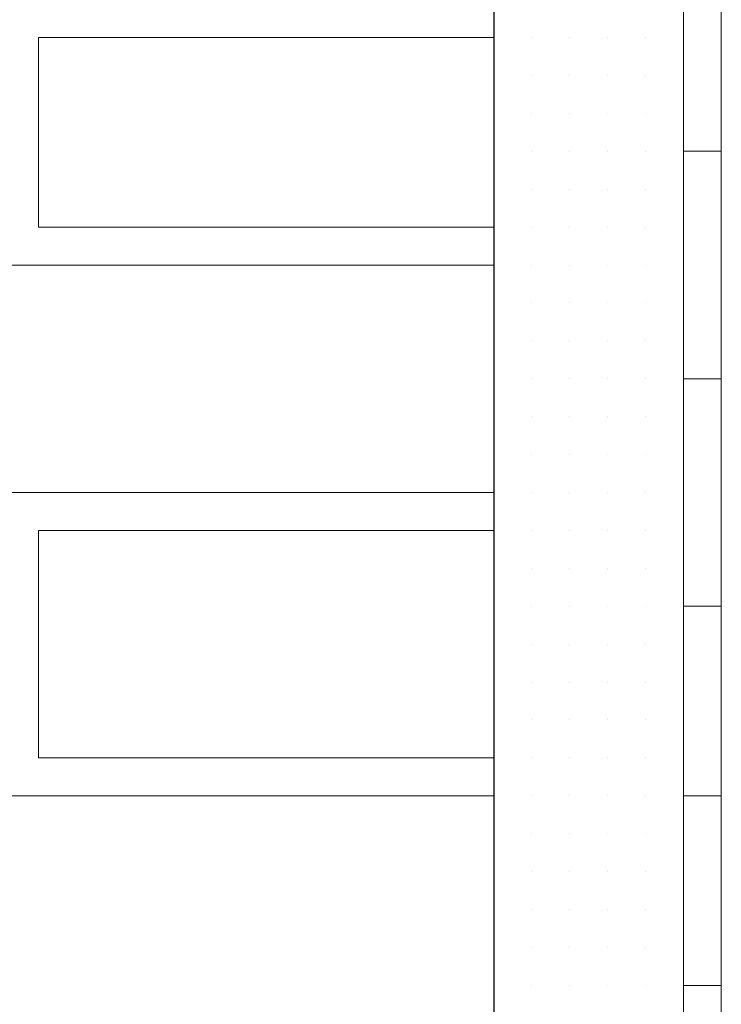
# Model space of a CAD drawing. Header units: metres. Extents: x 5.7 to 89.8, y 4 to 63.5.
# Tile 417 of 475: x 63.95 to 64.128, y 52.646 to 52.896. Entities that reach past the tile are written whole.
import ezdxf

# ---------------------------------------------------------------- set-up
doc = ezdxf.new("R2010")
doc.units = ezdxf.units.M
doc.header["$MEASUREMENT"] = 0
for name, color, linetype in [('PDF17_hatch-borshi', 7, 'Continuous'), ('PDF17_kaff', 7, 'Continuous'), ('PDF17_wall', 7, 'Continuous')]:
    doc.layers.add(name, color=color, linetype=linetype)

msp = doc.modelspace()

# ---------------------------------------------------------------- linework, layer by layer
at = {"layer": 'PDF17_hatch-borshi', "lineweight": 18}
for points in [[(64.06995, 52.84318), (63.95438, 52.84318), (63.95438, 52.89134), (64.06995, 52.89134)], [(63.96401, 52.89134), (63.96401, 52.89134)], [(64.01217, 52.89134), (64.01217, 52.89134)], [(64.03143, 52.89134), (64.03143, 52.89134)], [(64.06032, 52.89134), (64.06032, 52.89134)], [(64.06032, 52.89134), (64.06032, 52.89134)], [(64.06995, 52.89134), (64.06995, 52.89134)], [(64.06995, 52.89134), (64.06995, 52.89134)], [(64.06995, 52.89134), (64.06995, 52.89134)], [(64.06995, 52.89134), (64.06995, 52.89134)], [(64.07958, 52.89134), (64.07958, 52.89134)], [(64.07958, 52.89134), (64.07958, 52.89134)], [(64.07958, 52.89134), (64.07958, 52.89134)], [(64.07958, 52.89134), (64.07958, 52.89134)], [(64.08922, 52.89134), (64.08922, 52.89134)], [(64.08922, 52.89134), (64.08922, 52.89134)], [(64.08922, 52.89134), (64.08922, 52.89134)], [(64.08922, 52.89134), (64.08922, 52.89134)], [(64.09885, 52.89134), (64.09885, 52.89134)], [(64.09885, 52.89134), (64.09885, 52.89134)], [(64.09885, 52.89134), (64.09885, 52.89134)], [(64.09885, 52.89134), (64.09885, 52.89134)], [(64.10848, 52.89134), (64.10848, 52.89134)], [(64.10848, 52.89134), (64.10848, 52.89134)], [(64.10848, 52.89134), (64.10848, 52.89134)], [(64.10848, 52.89134), (64.10848, 52.89134)], [(64.11811, 52.89134), (64.11811, 52.89134)], [(64.11811, 52.89134), (64.11811, 52.89134)], [(64.11811, 52.89134), (64.11811, 52.89134)], [(64.06995, 52.88171), (64.06995, 52.88171)], [(64.06995, 52.88171), (64.06995, 52.88171)], [(64.06995, 52.88171), (64.06995, 52.88171)], [(64.07958, 52.88171), (64.07958, 52.88171)], [(64.07958, 52.88171), (64.07958, 52.88171)], [(64.07958, 52.88171), (64.07958, 52.88171)], [(64.07958, 52.88171), (64.07958, 52.88171)], [(64.08922, 52.88171), (64.08922, 52.88171)], [(64.08922, 52.88171), (64.08922, 52.88171)], [(64.08922, 52.88171), (64.08922, 52.88171)], [(64.08922, 52.88171), (64.08922, 52.88171)], [(64.09885, 52.88171), (64.09885, 52.88171)], [(64.09885, 52.88171), (64.09885, 52.88171)], [(64.09885, 52.88171), (64.09885, 52.88171)], [(64.09885, 52.88171), (64.09885, 52.88171)], [(64.10848, 52.88171), (64.10848, 52.88171)], [(64.10848, 52.88171), (64.10848, 52.88171)], [(64.10848, 52.88171), (64.10848, 52.88171)], [(64.10848, 52.88171), (64.10848, 52.88171)], [(64.11811, 52.88171), (64.11811, 52.88171)], [(64.11811, 52.88171), (64.11811, 52.88171)], [(64.11811, 52.88171), (64.11811, 52.88171)], [(64.06995, 52.87208), (64.06995, 52.87208)], [(64.06995, 52.87208), (64.06995, 52.87208)], [(64.06995, 52.87208), (64.06995, 52.87208)], [(64.06995, 52.87208), (64.06995, 52.87208)], [(64.07958, 52.87208), (64.07958, 52.87208)], [(64.07958, 52.87208), (64.07958, 52.87208)], [(64.07958, 52.87208), (64.07958, 52.87208)], [(64.07958, 52.87208), (64.07958, 52.87208)], [(64.08922, 52.87208), (64.08922, 52.87208)], [(64.08922, 52.87208), (64.08922, 52.87208)], [(64.08922, 52.87208), (64.08922, 52.87208)], [(64.09885, 52.87208), (64.09885, 52.87208)], [(64.09885, 52.87208), (64.09885, 52.87208)], [(64.09885, 52.87208), (64.09885, 52.87208)], [(64.10848, 52.87208), (64.10848, 52.87208)], [(64.10848, 52.87208), (64.10848, 52.87208)], [(64.10848, 52.87208), (64.10848, 52.87208)], [(64.10848, 52.87208), (64.10848, 52.87208)], [(64.10848, 52.87208), (64.10848, 52.87208)], [(64.10848, 52.87208), (64.10848, 52.87208)], [(64.11811, 52.87208), (64.11811, 52.87208)], [(64.11811, 52.87208), (64.11811, 52.87208)], [(64.11811, 52.87208), (64.11811, 52.87208)], [(64.06995, 52.86245), (64.06995, 52.86245)], [(64.06995, 52.86245), (64.06995, 52.86245)], [(64.07958, 52.86245), (64.07958, 52.86245)], [(64.07958, 52.86245), (64.07958, 52.86245)], [(64.07958, 52.86245), (64.07958, 52.86245)], [(64.07958, 52.86245), (64.07958, 52.86245)], [(64.07958, 52.86245), (64.07958, 52.86245)], [(64.08922, 52.86245), (64.08922, 52.86245)], [(64.08922, 52.86245), (64.08922, 52.86245)], [(64.09885, 52.86245), (64.09885, 52.86245)], [(64.09885, 52.86245), (64.09885, 52.86245)], [(64.09885, 52.86245), (64.09885, 52.86245)], [(64.09885, 52.86245), (64.09885, 52.86245)], [(64.10848, 52.86245), (64.10848, 52.86245)], [(64.10848, 52.86245), (64.10848, 52.86245)], [(64.10848, 52.86245), (64.10848, 52.86245)], [(64.11811, 52.86245), (64.11811, 52.86245)], [(64.11811, 52.86245), (64.11811, 52.86245)], [(64.06995, 52.85282), (64.06995, 52.85282)], [(64.06995, 52.85282), (64.06995, 52.85282)], [(64.06995, 52.85282), (64.06995, 52.85282)], [(64.06995, 52.85282), (64.06995, 52.85282)], [(64.07958, 52.85282), (64.07958, 52.85282)], [(64.07958, 52.85282), (64.07958, 52.85282)], [(64.07958, 52.85282), (64.07958, 52.85282)], [(64.08922, 52.85282), (64.08922, 52.85282)], [(64.08922, 52.85282), (64.08922, 52.85282)], [(64.08922, 52.85282), (64.08922, 52.85282)], [(64.08922, 52.85282), (64.08922, 52.85282)], [(64.08922, 52.85282), (64.08922, 52.85282)], [(64.09885, 52.85282), (64.09885, 52.85282)], [(64.09885, 52.85282), (64.09885, 52.85282)], [(64.09885, 52.85282), (64.09885, 52.85282)], [(64.10848, 52.85282), (64.10848, 52.85282)], [(64.10848, 52.85282), (64.10848, 52.85282)], [(64.10848, 52.85282), (64.10848, 52.85282)], [(64.10848, 52.85282), (64.10848, 52.85282)], [(64.10848, 52.85282), (64.10848, 52.85282)], [(64.11811, 52.85282), (64.11811, 52.85282)], [(64.11811, 52.85282), (64.11811, 52.85282)], [(64.11811, 52.85282), (64.11811, 52.85282)], [(63.97364, 52.84318), (63.97364, 52.84318)], [(63.98327, 52.84318), (63.98327, 52.84318)], [(64.06995, 52.84318), (64.06995, 52.84318)], [(64.06995, 52.84318), (64.06995, 52.84318)], [(64.07958, 52.84318), (64.07958, 52.84318)], [(64.07958, 52.84318), (64.07958, 52.84318)], [(64.07958, 52.84318), (64.07958, 52.84318)], [(64.08922, 52.84318), (64.08922, 52.84318)], [(64.08922, 52.84318), (64.08922, 52.84318)], [(64.09885, 52.84318), (64.09885, 52.84318)], [(64.09885, 52.84318), (64.09885, 52.84318)], [(64.09885, 52.84318), (64.09885, 52.84318)], [(64.09885, 52.84318), (64.09885, 52.84318)], [(64.10848, 52.84318), (64.10848, 52.84318)], [(64.10848, 52.84318), (64.10848, 52.84318)], [(64.10848, 52.84318), (64.10848, 52.84318)], [(64.11811, 52.84318), (64.11811, 52.84318)], [(64.11811, 52.84318), (64.11811, 52.84318)], [(64.11811, 52.84318), (64.11811, 52.84318)], [(64.06995, 52.83355), (63.8388, 52.83355)], [(63.95438, 52.83355), (63.95438, 52.83355)], [(63.95438, 52.83355), (63.95438, 52.83355)], [(63.96401, 52.83355), (63.96401, 52.83355)], [(63.96401, 52.83355), (63.96401, 52.83355)], [(63.96401, 52.83355), (63.96401, 52.83355)], [(63.98327, 52.83355), (63.98327, 52.83355)], [(63.98327, 52.83355), (63.98327, 52.83355)], [(63.9929, 52.83355), (63.9929, 52.83355)], [(63.9929, 52.83355), (63.9929, 52.83355)], [(64.00253, 52.83355), (64.00253, 52.83355)], [(64.01217, 52.83355), (64.01217, 52.83355)], [(64.0218, 52.83355), (64.0218, 52.83355)], [(64.0218, 52.83355), (64.0218, 52.83355)], [(64.0218, 52.83355), (64.0218, 52.83355)], [(64.04106, 52.83355), (64.04106, 52.83355)], [(64.04106, 52.83355), (64.04106, 52.83355)], [(64.05069, 52.83355), (64.05069, 52.83355)], [(64.06032, 52.83355), (64.06032, 52.83355)], [(64.06032, 52.83355), (64.06032, 52.83355)], [(64.06995, 52.83355), (64.06995, 52.83355)], [(64.06995, 52.83355), (64.06995, 52.83355)], [(64.06995, 52.83355), (64.06995, 52.83355)], [(64.06995, 52.83355), (64.06995, 52.83355)], [(64.07958, 52.83355), (64.07958, 52.83355)], [(64.07958, 52.83355), (64.07958, 52.83355)], [(64.07958, 52.83355), (64.07958, 52.83355)], [(64.08922, 52.83355), (64.08922, 52.83355)], [(64.08922, 52.83355), (64.08922, 52.83355)], [(64.08922, 52.83355), (64.08922, 52.83355)], [(64.08922, 52.83355), (64.08922, 52.83355)], [(64.08922, 52.83355), (64.08922, 52.83355)], [(64.09885, 52.83355), (64.09885, 52.83355)], [(64.09885, 52.83355), (64.09885, 52.83355)], [(64.09885, 52.83355), (64.09885, 52.83355)], [(64.10848, 52.83355), (64.10848, 52.83355)], [(64.10848, 52.83355), (64.10848, 52.83355)], [(64.10848, 52.83355), (64.10848, 52.83355)], [(64.11811, 52.83355), (64.11811, 52.83355)], [(64.11811, 52.83355), (64.11811, 52.83355)], [(64.11811, 52.83355), (64.11811, 52.83355)], [(64.06995, 52.82392), (64.06995, 52.82392)], [(64.06995, 52.82392), (64.06995, 52.82392)], [(64.06995, 52.82392), (64.06995, 52.82392)], [(64.07958, 52.82392), (64.07958, 52.82392)], [(64.07958, 52.82392), (64.07958, 52.82392)], [(64.07958, 52.82392), (64.07958, 52.82392)], [(64.07958, 52.82392), (64.07958, 52.82392)], [(64.08922, 52.82392), (64.08922, 52.82392)], [(64.08922, 52.82392), (64.08922, 52.82392)], [(64.08922, 52.82392), (64.08922, 52.82392)], [(64.08922, 52.82392), (64.08922, 52.82392)], [(64.09885, 52.82392), (64.09885, 52.82392)], [(64.09885, 52.82392), (64.09885, 52.82392)], [(64.09885, 52.82392), (64.09885, 52.82392)], [(64.09885, 52.82392), (64.09885, 52.82392)], [(64.10848, 52.82392), (64.10848, 52.82392)], [(64.10848, 52.82392), (64.10848, 52.82392)], [(64.10848, 52.82392), (64.10848, 52.82392)], [(64.10848, 52.82392), (64.10848, 52.82392)], [(64.11811, 52.82392), (64.11811, 52.82392)], [(64.06995, 52.81429), (64.06995, 52.81429)], [(64.06995, 52.81429), (64.06995, 52.81429)], [(64.06995, 52.81429), (64.06995, 52.81429)], [(64.07958, 52.81429), (64.07958, 52.81429)], [(64.07958, 52.81429), (64.07958, 52.81429)], [(64.07958, 52.81429), (64.07958, 52.81429)], [(64.08922, 52.81429), (64.08922, 52.81429)], [(64.08922, 52.81429), (64.08922, 52.81429)], [(64.08922, 52.81429), (64.08922, 52.81429)], [(64.08922, 52.81429), (64.08922, 52.81429)], [(64.08922, 52.81429), (64.08922, 52.81429)], [(64.09885, 52.81429), (64.09885, 52.81429)], [(64.09885, 52.81429), (64.09885, 52.81429)], [(64.09885, 52.81429), (64.09885, 52.81429)], [(64.10848, 52.81429), (64.10848, 52.81429)], [(64.10848, 52.81429), (64.10848, 52.81429)], [(64.10848, 52.81429), (64.10848, 52.81429)], [(64.10848, 52.81429), (64.10848, 52.81429)], [(64.11811, 52.81429), (64.11811, 52.81429)], [(64.11811, 52.81429), (64.11811, 52.81429)], [(64.06995, 52.80466), (64.06995, 52.80466)], [(64.06995, 52.80466), (64.06995, 52.80466)], [(64.06995, 52.80466), (64.06995, 52.80466)], [(64.07958, 52.80466), (64.07958, 52.80466)], [(64.07958, 52.80466), (64.07958, 52.80466)], [(64.07958, 52.80466), (64.07958, 52.80466)], [(64.07958, 52.80466), (64.07958, 52.80466)], [(64.07958, 52.80466), (64.07958, 52.80466)], [(64.08922, 52.80466), (64.08922, 52.80466)], [(64.08922, 52.80466), (64.08922, 52.80466)], [(64.08922, 52.80466), (64.08922, 52.80466)], [(64.08922, 52.80466), (64.08922, 52.80466)], [(64.09885, 52.80466), (64.09885, 52.80466)], [(64.09885, 52.80466), (64.09885, 52.80466)], [(64.09885, 52.80466), (64.09885, 52.80466)], [(64.09885, 52.80466), (64.09885, 52.80466)], [(64.10848, 52.80466), (64.10848, 52.80466)], [(64.10848, 52.80466), (64.10848, 52.80466)], [(64.10848, 52.80466), (64.10848, 52.80466)], [(64.11811, 52.80466), (64.11811, 52.80466)], [(64.11811, 52.80466), (64.11811, 52.80466)], [(64.11811, 52.80466), (64.11811, 52.80466)], [(64.06995, 52.79503), (64.06995, 52.79503)], [(64.06995, 52.79503), (64.06995, 52.79503)], [(64.06995, 52.79503), (64.06995, 52.79503)], [(64.06995, 52.79503), (64.06995, 52.79503)], [(64.07958, 52.79503), (64.07958, 52.79503)], [(64.07958, 52.79503), (64.07958, 52.79503)], [(64.08922, 52.79503), (64.08922, 52.79503)], [(64.08922, 52.79503), (64.08922, 52.79503)], [(64.08922, 52.79503), (64.08922, 52.79503)], [(64.08922, 52.79503), (64.08922, 52.79503)], [(64.08922, 52.79503), (64.08922, 52.79503)], [(64.09885, 52.79503), (64.09885, 52.79503)], [(64.09885, 52.79503), (64.09885, 52.79503)], [(64.09885, 52.79503), (64.09885, 52.79503)], [(64.10848, 52.79503), (64.10848, 52.79503)], [(64.10848, 52.79503), (64.10848, 52.79503)], [(64.10848, 52.79503), (64.10848, 52.79503)], [(64.10848, 52.79503), (64.10848, 52.79503)], [(64.11811, 52.79503), (64.11811, 52.79503)], [(64.06995, 52.7854), (64.06995, 52.7854)], [(64.06995, 52.7854), (64.06995, 52.7854)], [(64.07958, 52.7854), (64.07958, 52.7854)], [(64.07958, 52.7854), (64.07958, 52.7854)], [(64.07958, 52.7854), (64.07958, 52.7854)], [(64.07958, 52.7854), (64.07958, 52.7854)], [(64.08922, 52.7854), (64.08922, 52.7854)], [(64.08922, 52.7854), (64.08922, 52.7854)], [(64.08922, 52.7854), (64.08922, 52.7854)], [(64.08922, 52.7854), (64.08922, 52.7854)], [(64.09885, 52.7854), (64.09885, 52.7854)], [(64.09885, 52.7854), (64.09885, 52.7854)], [(64.09885, 52.7854), (64.09885, 52.7854)], [(64.09885, 52.7854), (64.09885, 52.7854)], [(64.10848, 52.7854), (64.10848, 52.7854)], [(64.10848, 52.7854), (64.10848, 52.7854)], [(64.10848, 52.7854), (64.10848, 52.7854)], [(64.11811, 52.7854), (64.11811, 52.7854)], [(64.11811, 52.7854), (64.11811, 52.7854)], [(64.11811, 52.7854), (64.11811, 52.7854)], [(64.06995, 52.77577), (63.8388, 52.77577)], [(63.95438, 52.77577), (63.95438, 52.77577)], [(63.95438, 52.77577), (63.95438, 52.77577)], [(63.96401, 52.77577), (63.96401, 52.77577)], [(63.97364, 52.77577), (63.97364, 52.77577)], [(63.98327, 52.77577), (63.98327, 52.77577)], [(64.00253, 52.77577), (64.00253, 52.77577)], [(64.0218, 52.77577), (64.0218, 52.77577)], [(64.05069, 52.77577), (64.05069, 52.77577)], [(64.06995, 52.77577), (64.06995, 52.77577)], [(64.06995, 52.77577), (64.06995, 52.77577)], [(64.06995, 52.77577), (64.06995, 52.77577)], [(64.06995, 52.77577), (64.06995, 52.77577)], [(64.07958, 52.77577), (64.07958, 52.77577)], [(64.07958, 52.77577), (64.07958, 52.77577)], [(64.08922, 52.77577), (64.08922, 52.77577)], [(64.08922, 52.77577), (64.08922, 52.77577)], [(64.08922, 52.77577), (64.08922, 52.77577)], [(64.09885, 52.77577), (64.09885, 52.77577)], [(64.09885, 52.77577), (64.09885, 52.77577)], [(64.10848, 52.77577), (64.10848, 52.77577)], [(64.10848, 52.77577), (64.10848, 52.77577)], [(64.10848, 52.77577), (64.10848, 52.77577)], [(64.11811, 52.77577), (64.11811, 52.77577)], [(64.11811, 52.77577), (64.11811, 52.77577)], [(64.06995, 52.76613), (63.95438, 52.76613), (63.95438, 52.70835), (64.06995, 52.70835)], [(63.95438, 52.76613), (63.95438, 52.76613)], [(63.96401, 52.76613), (63.96401, 52.76613)], [(63.97364, 52.76613), (63.97364, 52.76613)], [(63.98327, 52.76613), (63.98327, 52.76613)], [(64.00253, 52.76613), (64.00253, 52.76613)], [(64.01217, 52.76613), (64.01217, 52.76613)], [(64.0218, 52.76613), (64.0218, 52.76613)], [(64.0218, 52.76613), (64.0218, 52.76613)], [(64.03143, 52.76613), (64.03143, 52.76613)], [(64.05069, 52.76613), (64.05069, 52.76613)], [(64.06032, 52.76613), (64.06032, 52.76613)], [(64.06032, 52.76613), (64.06032, 52.76613)], [(64.06032, 52.76613), (64.06032, 52.76613)], [(64.06995, 52.76613), (64.06995, 52.76613)], [(64.06995, 52.76613), (64.06995, 52.76613)], [(64.06995, 52.76613), (64.06995, 52.76613)], [(64.07958, 52.76613), (64.07958, 52.76613)], [(64.07958, 52.76613), (64.07958, 52.76613)], [(64.07958, 52.76613), (64.07958, 52.76613)], [(64.07958, 52.76613), (64.07958, 52.76613)], [(64.08922, 52.76613), (64.08922, 52.76613)], [(64.08922, 52.76613), (64.08922, 52.76613)], [(64.08922, 52.76613), (64.08922, 52.76613)], [(64.09885, 52.76613), (64.09885, 52.76613)], [(64.09885, 52.76613), (64.09885, 52.76613)], [(64.09885, 52.76613), (64.09885, 52.76613)], [(64.09885, 52.76613), (64.09885, 52.76613)], [(64.10848, 52.76613), (64.10848, 52.76613)], [(64.10848, 52.76613), (64.10848, 52.76613)], [(64.10848, 52.76613), (64.10848, 52.76613)], [(64.11811, 52.76613), (64.11811, 52.76613)], [(64.11811, 52.76613), (64.11811, 52.76613)], [(64.11811, 52.76613), (64.11811, 52.76613)], [(64.06995, 52.7565), (64.06995, 52.7565)], [(64.06995, 52.7565), (64.06995, 52.7565)], [(64.06995, 52.7565), (64.06995, 52.7565)], [(64.07958, 52.7565), (64.07958, 52.7565)], [(64.07958, 52.7565), (64.07958, 52.7565)], [(64.07958, 52.7565), (64.07958, 52.7565)], [(64.08922, 52.7565), (64.08922, 52.7565)], [(64.08922, 52.7565), (64.08922, 52.7565)], [(64.08922, 52.7565), (64.08922, 52.7565)], [(64.08922, 52.7565), (64.08922, 52.7565)], [(64.09885, 52.7565), (64.09885, 52.7565)], [(64.09885, 52.7565), (64.09885, 52.7565)], [(64.09885, 52.7565), (64.09885, 52.7565)], [(64.10848, 52.7565), (64.10848, 52.7565)], [(64.10848, 52.7565), (64.10848, 52.7565)], [(64.10848, 52.7565), (64.10848, 52.7565)], [(64.10848, 52.7565), (64.10848, 52.7565)], [(64.11811, 52.7565), (64.11811, 52.7565)], [(64.11811, 52.7565), (64.11811, 52.7565)], [(64.11811, 52.7565), (64.11811, 52.7565)], [(64.11811, 52.7565), (64.11811, 52.7565)], [(64.06995, 52.74687), (64.06995, 52.74687)], [(64.06995, 52.74687), (64.06995, 52.74687)], [(64.07958, 52.74687), (64.07958, 52.74687)], [(64.07958, 52.74687), (64.07958, 52.74687)], [(64.07958, 52.74687), (64.07958, 52.74687)], [(64.08922, 52.74687), (64.08922, 52.74687)], [(64.09885, 52.74687), (64.09885, 52.74687)], [(64.09885, 52.74687), (64.09885, 52.74687)], [(64.09885, 52.74687), (64.09885, 52.74687)], [(64.10848, 52.74687), (64.10848, 52.74687)], [(64.10848, 52.74687), (64.10848, 52.74687)], [(64.10848, 52.74687), (64.10848, 52.74687)], [(64.11811, 52.74687), (64.11811, 52.74687)], [(64.11811, 52.74687), (64.11811, 52.74687)], [(64.11811, 52.74687), (64.11811, 52.74687)], [(64.11811, 52.74687), (64.11811, 52.74687)], [(64.06995, 52.73724), (64.06995, 52.73724)], [(64.06995, 52.73724), (64.06995, 52.73724)], [(64.06995, 52.73724), (64.06995, 52.73724)], [(64.06995, 52.73724), (64.06995, 52.73724)], [(64.06995, 52.73724), (64.06995, 52.73724)], [(64.06995, 52.73724), (64.06995, 52.73724)], [(64.07958, 52.73724), (64.07958, 52.73724)], [(64.07958, 52.73724), (64.07958, 52.73724)], [(64.07958, 52.73724), (64.07958, 52.73724)], [(64.08922, 52.73724), (64.08922, 52.73724)], [(64.08922, 52.73724), (64.08922, 52.73724)], [(64.08922, 52.73724), (64.08922, 52.73724)], [(64.08922, 52.73724), (64.08922, 52.73724)], [(64.08922, 52.73724), (64.08922, 52.73724)], [(64.09885, 52.73724), (64.09885, 52.73724)], [(64.09885, 52.73724), (64.09885, 52.73724)], [(64.09885, 52.73724), (64.09885, 52.73724)], [(64.10848, 52.73724), (64.10848, 52.73724)], [(64.10848, 52.73724), (64.10848, 52.73724)], [(64.10848, 52.73724), (64.10848, 52.73724)], [(64.11811, 52.73724), (64.11811, 52.73724)], [(64.11811, 52.73724), (64.11811, 52.73724)], [(64.11811, 52.73724), (64.11811, 52.73724)], [(64.06995, 52.72761), (64.06995, 52.72761)], [(64.06995, 52.72761), (64.06995, 52.72761)], [(64.07958, 52.72761), (64.07958, 52.72761)], [(64.07958, 52.72761), (64.07958, 52.72761)], [(64.07958, 52.72761), (64.07958, 52.72761)], [(64.07958, 52.72761), (64.07958, 52.72761)], [(64.08922, 52.72761), (64.08922, 52.72761)], [(64.08922, 52.72761), (64.08922, 52.72761)], [(64.08922, 52.72761), (64.08922, 52.72761)], [(64.09885, 52.72761), (64.09885, 52.72761)], [(64.09885, 52.72761), (64.09885, 52.72761)], [(64.09885, 52.72761), (64.09885, 52.72761)], [(64.09885, 52.72761), (64.09885, 52.72761)], [(64.10848, 52.72761), (64.10848, 52.72761)], [(64.10848, 52.72761), (64.10848, 52.72761)], [(64.10848, 52.72761), (64.10848, 52.72761)], [(64.10848, 52.72761), (64.10848, 52.72761)], [(64.11811, 52.72761), (64.11811, 52.72761)], [(64.11811, 52.72761), (64.11811, 52.72761)], [(64.11811, 52.72761), (64.11811, 52.72761)], [(64.06995, 52.71798), (64.06995, 52.71798)], [(64.06995, 52.71798), (64.06995, 52.71798)], [(64.06995, 52.71798), (64.06995, 52.71798)], [(64.07958, 52.71798), (64.07958, 52.71798)], [(64.07958, 52.71798), (64.07958, 52.71798)], [(64.08922, 52.71798), (64.08922, 52.71798)], [(64.08922, 52.71798), (64.08922, 52.71798)], [(64.09885, 52.71798), (64.09885, 52.71798)], [(64.09885, 52.71798), (64.09885, 52.71798)], [(64.09885, 52.71798), (64.09885, 52.71798)], [(64.09885, 52.71798), (64.09885, 52.71798)], [(64.10848, 52.71798), (64.10848, 52.71798)], [(64.10848, 52.71798), (64.10848, 52.71798)], [(64.10848, 52.71798), (64.10848, 52.71798)], [(64.10848, 52.71798), (64.10848, 52.71798)], [(64.11811, 52.71798), (64.11811, 52.71798)], [(64.11811, 52.71798), (64.11811, 52.71798)], [(64.11811, 52.71798), (64.11811, 52.71798)], [(63.95438, 52.70835), (63.95438, 52.70835)], [(63.95438, 52.70835), (63.95438, 52.70835)], [(63.96401, 52.70835), (63.96401, 52.70835)], [(63.96401, 52.70835), (63.96401, 52.70835)], [(63.97364, 52.70835), (63.97364, 52.70835)], [(63.98327, 52.70835), (63.98327, 52.70835)], [(63.98327, 52.70835), (63.98327, 52.70835)], [(63.98327, 52.70835), (63.98327, 52.70835)], [(63.9929, 52.70835), (63.9929, 52.70835)], [(63.9929, 52.70835), (63.9929, 52.70835)], [(64.00253, 52.70835), (64.00253, 52.70835)], [(64.0218, 52.70835), (64.0218, 52.70835)], [(64.0218, 52.70835), (64.0218, 52.70835)], [(64.0218, 52.70835), (64.0218, 52.70835)], [(64.04106, 52.70835), (64.04106, 52.70835)], [(64.05069, 52.70835), (64.05069, 52.70835)], [(64.06032, 52.70835), (64.06032, 52.70835)], [(64.06995, 52.70835), (64.06995, 52.70835)], [(64.06995, 52.70835), (64.06995, 52.70835)], [(64.06995, 52.70835), (64.06995, 52.70835)], [(64.07958, 52.70835), (64.07958, 52.70835)], [(64.07958, 52.70835), (64.07958, 52.70835)], [(64.07958, 52.70835), (64.07958, 52.70835)], [(64.07958, 52.70835), (64.07958, 52.70835)], [(64.08922, 52.70835), (64.08922, 52.70835)], [(64.08922, 52.70835), (64.08922, 52.70835)], [(64.08922, 52.70835), (64.08922, 52.70835)], [(64.09885, 52.70835), (64.09885, 52.70835)], [(64.09885, 52.70835), (64.09885, 52.70835)], [(64.10848, 52.70835), (64.10848, 52.70835)], [(64.10848, 52.70835), (64.10848, 52.70835)], [(64.11811, 52.70835), (64.11811, 52.70835)], [(63.8388, 52.69872), (64.06995, 52.69872)], [(63.96401, 52.69872), (63.96401, 52.69872)], [(64.01217, 52.69872), (64.01217, 52.69872)], [(64.04106, 52.69872), (64.04106, 52.69872)], [(64.06032, 52.69872), (64.06032, 52.69872)], [(64.06995, 52.69872), (64.06995, 52.69872)], [(64.06995, 52.69872), (64.06995, 52.69872)], [(64.06995, 52.69872), (64.06995, 52.69872)], [(64.06995, 52.69872), (64.06995, 52.69872)], [(64.07958, 52.69872), (64.07958, 52.69872)], [(64.07958, 52.69872), (64.07958, 52.69872)], [(64.07958, 52.69872), (64.07958, 52.69872)], [(64.08922, 52.69872), (64.08922, 52.69872)], [(64.08922, 52.69872), (64.08922, 52.69872)], [(64.08922, 52.69872), (64.08922, 52.69872)], [(64.08922, 52.69872), (64.08922, 52.69872)], [(64.09885, 52.69872), (64.09885, 52.69872)], [(64.09885, 52.69872), (64.09885, 52.69872)], [(64.09885, 52.69872), (64.09885, 52.69872)], [(64.09885, 52.69872), (64.09885, 52.69872)], [(64.10848, 52.69872), (64.10848, 52.69872)], [(64.10848, 52.69872), (64.10848, 52.69872)], [(64.10848, 52.69872), (64.10848, 52.69872)], [(64.10848, 52.69872), (64.10848, 52.69872)], [(64.11811, 52.69872), (64.11811, 52.69872)], [(64.11811, 52.69872), (64.11811, 52.69872)], [(64.11811, 52.69872), (64.11811, 52.69872)], [(64.11811, 52.69872), (64.11811, 52.69872)], [(64.06995, 52.68908), (64.06995, 52.68908)], [(64.06995, 52.68908), (64.06995, 52.68908)], [(64.07958, 52.68908), (64.07958, 52.68908)], [(64.07958, 52.68908), (64.07958, 52.68908)], [(64.07958, 52.68908), (64.07958, 52.68908)], [(64.08922, 52.68908), (64.08922, 52.68908)], [(64.08922, 52.68908), (64.08922, 52.68908)], [(64.08922, 52.68908), (64.08922, 52.68908)], [(64.09885, 52.68908), (64.09885, 52.68908)], [(64.09885, 52.68908), (64.09885, 52.68908)], [(64.09885, 52.68908), (64.09885, 52.68908)], [(64.09885, 52.68908), (64.09885, 52.68908)], [(64.10848, 52.68908), (64.10848, 52.68908)], [(64.10848, 52.68908), (64.10848, 52.68908)], [(64.10848, 52.68908), (64.10848, 52.68908)], [(64.10848, 52.68908), (64.10848, 52.68908)], [(64.11811, 52.68908), (64.11811, 52.68908)], [(64.11811, 52.68908), (64.11811, 52.68908)], [(64.11811, 52.68908), (64.11811, 52.68908)], [(64.06995, 52.67945), (64.06995, 52.67945)], [(64.06995, 52.67945), (64.06995, 52.67945)], [(64.06995, 52.67945), (64.06995, 52.67945)], [(64.06995, 52.67945), (64.06995, 52.67945)], [(64.07958, 52.67945), (64.07958, 52.67945)], [(64.07958, 52.67945), (64.07958, 52.67945)], [(64.07958, 52.67945), (64.07958, 52.67945)], [(64.08922, 52.67945), (64.08922, 52.67945)], [(64.08922, 52.67945), (64.08922, 52.67945)], [(64.08922, 52.67945), (64.08922, 52.67945)], [(64.08922, 52.67945), (64.08922, 52.67945)], [(64.09885, 52.67945), (64.09885, 52.67945)], [(64.09885, 52.67945), (64.09885, 52.67945)], [(64.10848, 52.67945), (64.10848, 52.67945)], [(64.10848, 52.67945), (64.10848, 52.67945)], [(64.11811, 52.67945), (64.11811, 52.67945)], [(64.11811, 52.67945), (64.11811, 52.67945)], [(64.11811, 52.67945), (64.11811, 52.67945)], [(64.06995, 52.66982), (64.06995, 52.66982)], [(64.06995, 52.66982), (64.06995, 52.66982)], [(64.06995, 52.66982), (64.06995, 52.66982)], [(64.07958, 52.66982), (64.07958, 52.66982)], [(64.07958, 52.66982), (64.07958, 52.66982)], [(64.07958, 52.66982), (64.07958, 52.66982)], [(64.07958, 52.66982), (64.07958, 52.66982)], [(64.07958, 52.66982), (64.07958, 52.66982)], [(64.08922, 52.66982), (64.08922, 52.66982)], [(64.08922, 52.66982), (64.08922, 52.66982)], [(64.08922, 52.66982), (64.08922, 52.66982)], [(64.08922, 52.66982), (64.08922, 52.66982)], [(64.09885, 52.66982), (64.09885, 52.66982)], [(64.09885, 52.66982), (64.09885, 52.66982)], [(64.09885, 52.66982), (64.09885, 52.66982)], [(64.10848, 52.66982), (64.10848, 52.66982)], [(64.10848, 52.66982), (64.10848, 52.66982)], [(64.10848, 52.66982), (64.10848, 52.66982)], [(64.10848, 52.66982), (64.10848, 52.66982)], [(64.10848, 52.66982), (64.10848, 52.66982)], [(64.11811, 52.66982), (64.11811, 52.66982)], [(64.06995, 52.66019), (64.06995, 52.66019)], [(64.07958, 52.66019), (64.07958, 52.66019)], [(64.07958, 52.66019), (64.07958, 52.66019)], [(64.07958, 52.66019), (64.07958, 52.66019)], [(64.07958, 52.66019), (64.07958, 52.66019)], [(64.08922, 52.66019), (64.08922, 52.66019)], [(64.08922, 52.66019), (64.08922, 52.66019)], [(64.08922, 52.66019), (64.08922, 52.66019)], [(64.09885, 52.66019), (64.09885, 52.66019)], [(64.09885, 52.66019), (64.09885, 52.66019)], [(64.09885, 52.66019), (64.09885, 52.66019)], [(64.09885, 52.66019), (64.09885, 52.66019)], [(64.10848, 52.66019), (64.10848, 52.66019)], [(64.10848, 52.66019), (64.10848, 52.66019)], [(64.10848, 52.66019), (64.10848, 52.66019)], [(64.10848, 52.66019), (64.10848, 52.66019)], [(64.11811, 52.66019), (64.11811, 52.66019)], [(64.11811, 52.66019), (64.11811, 52.66019)], [(64.11811, 52.66019), (64.11811, 52.66019)], [(64.11811, 52.66019), (64.11811, 52.66019)], [(64.06995, 52.65056), (64.06995, 52.65056)], [(64.06995, 52.65056), (64.06995, 52.65056)], [(64.06995, 52.65056), (64.06995, 52.65056)], [(64.07958, 52.65056), (64.07958, 52.65056)], [(64.07958, 52.65056), (64.07958, 52.65056)], [(64.07958, 52.65056), (64.07958, 52.65056)], [(64.08922, 52.65056), (64.08922, 52.65056)], [(64.08922, 52.65056), (64.08922, 52.65056)], [(64.08922, 52.65056), (64.08922, 52.65056)], [(64.09885, 52.65056), (64.09885, 52.65056)], [(64.09885, 52.65056), (64.09885, 52.65056)], [(64.10848, 52.65056), (64.10848, 52.65056)], [(64.10848, 52.65056), (64.10848, 52.65056)], [(64.10848, 52.65056), (64.10848, 52.65056)], [(64.11811, 52.65056), (64.11811, 52.65056)], [(64.11811, 52.65056), (64.11811, 52.65056)], [(64.11811, 52.65056), (64.11811, 52.65056)]]:
    msp.add_lwpolyline(points, dxfattribs=at)
at = {"layer": 'PDF17_kaff', "lineweight": 20}
for points in [[(64.11811, 53.61368), (64.11811, 52.59277), (64.12774, 52.59277), (64.12774, 53.61368)], [(64.12774, 52.65056), (64.11811, 52.65056)]]:
    msp.add_lwpolyline(points, dxfattribs=at)
for points in [[(64.11811, 52.86245), (64.12774, 52.86245)], [(64.11811, 52.80466), (64.12774, 52.80466)], [(64.11811, 52.74687), (64.12774, 52.74687)], [(64.11811, 52.69872), (64.12774, 52.69872)]]:
    msp.add_lwpolyline(points, close=True, dxfattribs=at)
at = {"layer": 'PDF17_wall', "lineweight": 25}
msp.add_lwpolyline([(64.06995, 57.17722), (64.06995, 54.10487), (64.06995, 52.59277), (63.8388, 52.59277), (63.8388, 57.17722)], dxfattribs=at)

doc.saveas('drawing.dxf')
